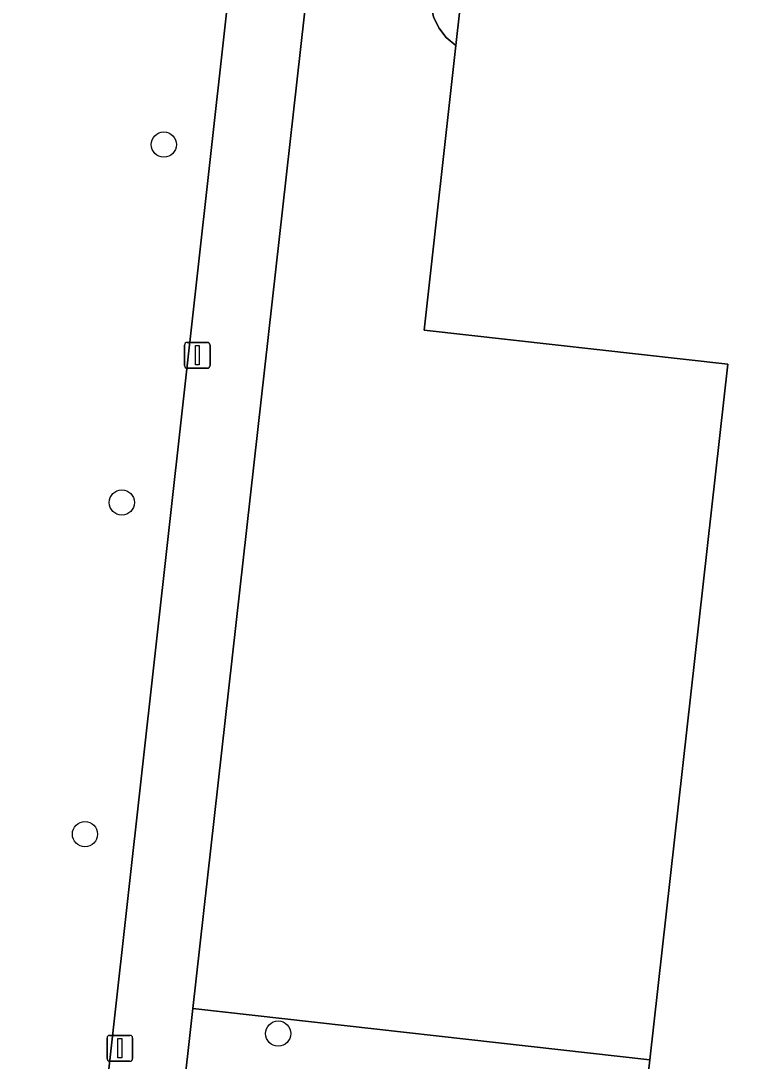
# Model space of a CAD drawing. Extents: x 162026 to 163502, y 387295 to 388169.
# Drawn here: x 162142.84 to 162171.49, y 388074.11 to 388114.47 of the extents above; entities that cross this region are included whole.
import ezdxf

# ---------------------------------------------------------------- set-up
doc = ezdxf.new("R2010")
doc.units = 0
for name, color, linetype in [('IMGEO_Berm_groen', 7, 'Continuous'), ('IMGEO_Boom', 7, 'Continuous'), ('IMGEO_Groenvoorziening', 7, 'Continuous'), ('IMGEO_Lichtmast', 7, 'Continuous'), ('IMGEO_Loofbos', 7, 'Continuous'), ('IMGEO_Pand', 7, 'Continuous'), ('IMGEO_Voetpad_open', 7, 'Continuous')]:
    doc.layers.add(name, color=color, linetype=linetype)

msp = doc.modelspace()

# ---------------------------------------------------------------- linework, layer by layer
at = {"layer": 'IMGEO_Berm_groen'}
msp.add_lwpolyline([(162145.439, 388160.548), (162145.131, 388158.602), (162128.834, 388011.725), (162128.818, 388011.491), (162128.823, 388011.257), (162128.849, 388011.024), (162128.895, 388010.794), (162128.962, 388010.569), (162129.049, 388010.351), (162129.155, 388010.142), (162129.279, 388009.943), (162129.42, 388009.756), (162129.578, 388009.582), (162129.75, 388009.423), (162129.936, 388009.28), (162130.134, 388009.155), (162130.343, 388009.047), (162130.56, 388008.959), (162130.784, 388008.89), (162131.013, 388008.842), (162131.166, 388008.821), (162138.907, 388008.012), (162156.097, 388162.257)], dxfattribs=at)
at = {"layer": 'IMGEO_Boom'}
for centre in [(162148.381, 388109.665), (162146.755, 388095.783), (162145.326, 388082.918), (162152.813, 388075.184)]:
    msp.add_circle(centre, 0.489, dxfattribs=at)
at = {"layer": 'IMGEO_Groenvoorziening'}
for points in [[(162163.102, 388143.849), (162163.304, 388143.826), (162164.003, 388149.419), (162164.594, 388155.133), (162164.708, 388156.175), (162160.984, 388156.615), (162159.238, 388140.539), (162161.331, 388140.334), (162158.693, 388115.32), (162158.828, 388114.622), (162159.035, 388114.195), (162159.327, 388113.821), (162159.703, 388113.507)], [(162167.212, 388074.168), (162149.51, 388076.152), (162148.626, 388068.273), (162159.399, 388066.909), (162177.389, 388065.867), (162177.601, 388068.214), (162166.678, 388069.397)]]:
    msp.add_lwpolyline(points, close=True, dxfattribs=at)
at = {"layer": 'IMGEO_Lichtmast'}
for p, q in [((162149.184, 388101.092), (162149.184, 388101.892)), ((162149.184, 388101.892), (162149.184, 388101.092)), ((162149.284, 388101.992), (162150.074, 388101.992)), ((162150.074, 388101.992), (162149.284, 388101.992)), ((162150.174, 388101.892), (162150.174, 388101.092)), ((162150.174, 388101.092), (162150.174, 388101.892)), ((162150.074, 388100.992), (162149.284, 388100.992)), ((162149.284, 388100.992), (162150.074, 388100.992)), ((162146.181, 388074.213), (162146.181, 388075.013)), ((162146.181, 388075.013), (162146.181, 388074.213)), ((162146.281, 388075.113), (162147.071, 388075.113)), ((162147.071, 388075.113), (162146.281, 388075.113)), ((162147.171, 388075.013), (162147.171, 388074.213)), ((162147.171, 388074.213), (162147.171, 388075.013)), ((162147.071, 388074.113), (162146.281, 388074.113)), ((162146.281, 388074.113), (162147.071, 388074.113))]:
    msp.add_line(p, q, dxfattribs=at)
for points in [[(162149.604, 388101.867), (162149.754, 388101.867), (162149.754, 388101.117), (162149.604, 388101.117), (162149.604, 388101.867)], [(162146.601, 388074.988), (162146.751, 388074.988), (162146.751, 388074.238), (162146.601, 388074.238), (162146.601, 388074.988)]]:
    msp.add_lwpolyline(points, dxfattribs=at)
for centre, start, end in [((162149.284, 388101.892), 90, 180), ((162149.284, 388101.892), 90, 180), ((162150.074, 388101.892), 0, 90), ((162150.074, 388101.892), 360, 90), ((162149.284, 388101.092), 180, 270), ((162149.284, 388101.092), 180, 270), ((162150.074, 388101.092), 270, 0), ((162150.074, 388101.092), 270, 0), ((162146.281, 388075.013), 90, 180), ((162146.281, 388075.013), 90, 180), ((162147.071, 388075.013), 0, 90), ((162147.071, 388075.013), 360, 90), ((162146.281, 388074.213), 180, 270), ((162146.281, 388074.213), 180, 270), ((162147.071, 388074.213), 270, 0), ((162147.071, 388074.213), 270, 0)]:
    msp.add_arc(centre, 0.1, start, end, dxfattribs=at)
at = {"layer": 'IMGEO_Loofbos'}
msp.add_lwpolyline([(162149.51, 388076.152), (162167.212, 388074.168), (162170.235, 388101.149), (162158.466, 388102.467), (162159.703, 388113.507), (162159.327, 388113.821), (162159.035, 388114.195), (162158.828, 388114.622), (162158.693, 388115.32), (162161.331, 388140.334), (162159.238, 388140.539), (162156.758, 388140.773)], close=True, dxfattribs=at)
at = {"layer": 'IMGEO_Pand'}
msp.add_lwpolyline([(162172.827, 388112.903), (162176.16, 388142.394), (162167.466, 388143.363), (162164.96, 388143.642), (162163.304, 388143.826), (162163.102, 388143.849), (162159.703, 388113.507), (162158.466, 388102.467), (162170.235, 388101.149), (162167.212, 388074.168), (162166.678, 388069.397), (162177.601, 388068.214), (162179.658, 388067.991), (162180.228, 388073.107), (162182.664, 388094.947), (162183.233, 388100.051), (162187.649, 388099.588), (162187.928, 388102.25), (162189.22, 388102.107), (162189.597, 388105.501), (162172.209, 388107.435)], close=True, dxfattribs=at)
at = {"layer": 'IMGEO_Voetpad_open'}
msp.add_lwpolyline([(162156.758, 388140.773), (162159.027, 388161.001), (162159.131, 388161.927), (162156.097, 388162.257), (162138.907, 388008.012), (162141.829, 388007.678), (162144.078, 388027.703), (162144.514, 388031.612), (162148.626, 388068.273), (162149.51, 388076.152)], close=True, dxfattribs=at)

doc.saveas('drawing.dxf')
